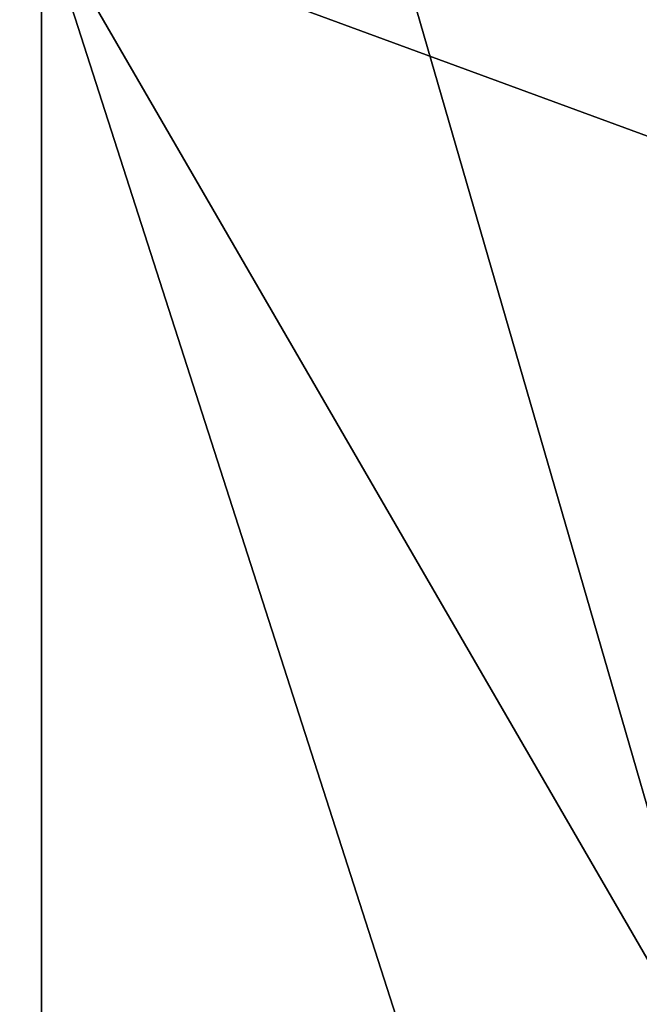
# Model space of a CAD drawing. Header units: metres. Extents: x -61 to 49, y -32 to 32.
# Tile 305 of 343: x 48.054 to 48.34, y 2.086 to 2.541. Entities that reach past the tile are written whole.
import ezdxf

# ---------------------------------------------------------------- set-up
doc = ezdxf.new("R2010")
doc.units = ezdxf.units.M
doc.layers.add('solid_K_27_40_10_000Y34', color=7, linetype='CONTINUOUS')

msp = doc.modelspace()

# ---------------------------------------------------------------- linework, layer by layer
at = {"layer": 'solid_K_27_40_10_000Y34'}
for points in [[(48.064034, 3.685477, -8.325557), (48.384747, 2.898087, -6.546828), (48.384747, 2.472675, -6.719058)], [(48.064034, 3.144485, -8.54458), (48.064034, 3.685477, -8.325557), (48.384747, 2.472675, -6.719058)], [(48.064034, 3.144485, -8.54458), (48.384747, 2.472675, -6.719058), (48.384747, 2.037103, -6.863678)], [(48.064034, 2.590571, -8.728493), (48.064034, 3.144485, -8.54458), (48.384747, 2.037103, -6.863678)], [(48.064034, 3.144485, 8.54458), (48.384747, 2.472675, 6.719058), (48.384747, 2.898087, 6.546828)], [(48.064034, 3.144485, 8.54458), (48.064034, 2.590571, 8.728493), (48.384747, 2.472675, 6.719058)], [(47.666889, 3.14001, -10.579737), (48.064034, 2.590571, -8.728493), (48.064034, 2.026012, -8.876537)], [(47.666889, 2.455713, -10.759181), (47.666889, 3.14001, -10.579737), (48.064034, 2.026012, -8.876537)], [(47.666889, 3.14001, 10.579737), (47.666889, 2.455713, 10.759181), (48.064034, 2.590571, 8.728493)], [(47.666889, 2.455713, 10.759181), (48.064034, 2.026012, 8.876537), (48.064034, 2.590571, 8.728493)], [(48.064034, 2.590571, -8.728493), (48.384747, 2.037103, -6.863678), (48.384747, 1.593161, -6.980093)], [(48.064034, 2.026012, -8.876537), (48.064034, 2.590571, -8.728493), (48.384747, 1.593161, -6.980093)], [(48.064034, 2.590571, 8.728493), (48.384747, 2.037103, 6.863678), (48.384747, 2.472675, 6.719058)], [(48.064034, 2.590571, 8.728493), (48.064034, 2.026012, 8.876537), (48.384747, 2.037103, 6.863678)], [(47.666889, 2.455713, -10.759181), (48.064034, 2.026012, -8.876537), (48.064034, 1.453127, -8.988107)], [(47.666889, 1.761324, -10.894413), (47.666889, 2.455713, -10.759181), (48.064034, 1.453127, -8.988107)], [(47.666889, 2.455713, 10.759181), (47.666889, 1.761324, 10.894413), (48.064034, 2.026012, 8.876537)]]:
    msp.add_3dface(points, dxfattribs=at)

doc.saveas('drawing.dxf')
